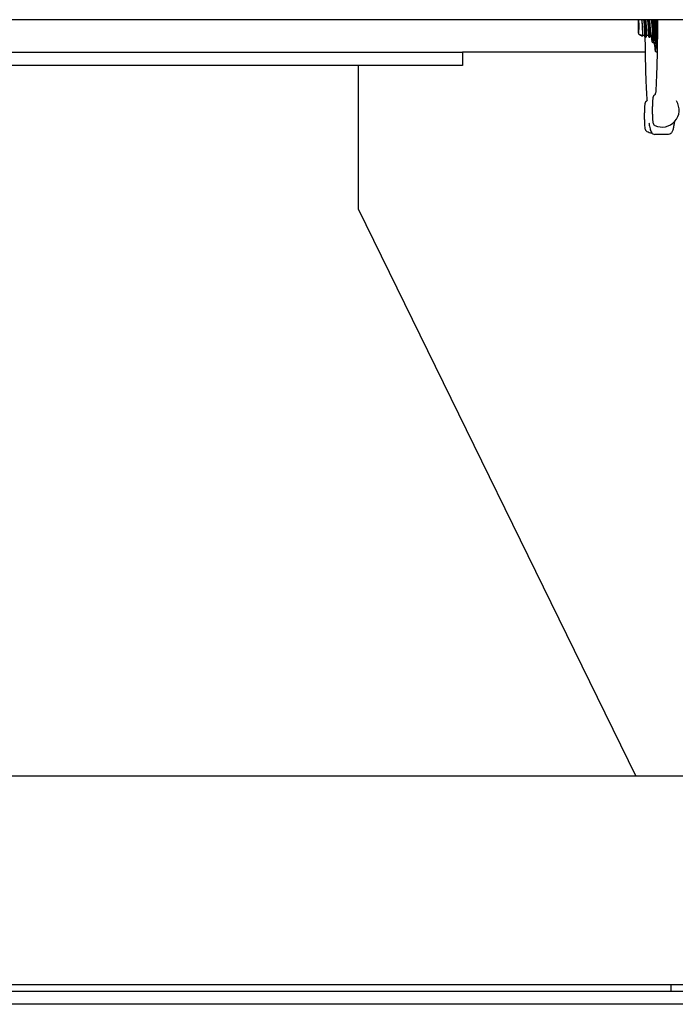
# Model space of a CAD drawing. Header units: inches. Extents: x 5 to 1128, y -85 to 748.
# Tile 590 of 656: x 1031 to 1044, y 336 to 355. Entities that reach past the tile are written whole.
import ezdxf

# ---------------------------------------------------------------- set-up
doc = ezdxf.new("R2010")
doc.units = ezdxf.units.IN
doc.header["$LTSCALE"] = 32
doc.header["$MEASUREMENT"] = 0
doc.layers.add('Visible (ANSI)', color=7, linetype='Continuous', lineweight=30)

msp = doc.modelspace()

# ---------------------------------------------------------------- linework, layer by layer
at = {"layer": 'Visible (ANSI)'}
for p, q in [((1048.36828, 355.10867), (1008.05578, 355.10867)), ((1043.18225, 354.83459), (1043.2198, 354.81377)), ((1043.22018, 354.81367), (1043.22489, 354.81367)), ((1043.22578, 354.81046), (1043.25661, 354.79336)), ((1043.26189, 354.81367), (1043.29888, 354.81367)), ((1043.3233, 354.76492), (1043.31147, 354.76492)), ((1043.33589, 354.81367), (1043.37287, 354.81367)), ((1043.39729, 354.76492), (1043.38546, 354.76492)), ((1043.40988, 354.81367), (1043.44686, 354.81367)), ((1043.44234, 354.6802), (1043.45806, 354.66441)), ((1043.46524, 354.67527), (1043.46012, 354.66536)), ((1008.05578, 354.48367), (1039.80578, 354.48367)), ((1043.30859, 354.48367), (1039.80578, 354.48367)), ((1039.80578, 354.48367), (1039.80578, 354.23367)), ((1043.4938, 354.63992), (1043.49326, 354.63992)), ((1043.50376, 354.51074), (1043.50617, 354.50718)), ((1039.80578, 354.23367), (1008.05578, 354.23367)), ((1037.80578, 354.23367), (1037.80578, 351.48367)), ((1043.75394, 352.90867), (1043.49446, 352.90867)), ((1037.80578, 351.48367), (1043.13231, 340.60867)), ((1048.36828, 340.60867), (1008.05578, 340.60867)), ((1048.36828, 336.60867), (1009.30578, 336.60867)), ((1043.80578, 336.48367), (1043.80578, 336.60867)), ((1009.30578, 336.48367), (1046.80578, 336.48367)), ((1048.36828, 336.23367), (1003.93078, 336.23367))]:
    msp.add_line(p, q, dxfattribs=at)
for centre, end in [((1043.63601, 353.37497), 32.818265), ((1043.48276, 353.25899), 261.815827)]:
    msp.add_arc(centre, 0.325, 244.568479, end, dxfattribs=at)
for centre, major_axis, start_param, end_param in [((1043.18258, 354.98367), (0, -0.14917), 3.71884679, 8.84752382), ((1043.44356, 354.98367), (0, -0.30408), 5.30563756, 8.27761097), ((1043.44356, 354.98367), (0, -0.21875), 5.60250197, 8.46222721), ((1043.50656, 354.98367), (0, -0.34375), 6.05328786, 8.22615017), ((1043.50656, 354.98367), (0, 0.475), 3.97320173, 4.978683), ((1043.30816, 354.98367), (0, -0.21875), 0.28084408, 1.28550842), ((1043.48315, 354.98367), (0, -0.34375), 1.27163406, 1.34061811), ((1043.22018, 354.98367), (0, -0.17), 6.24811891, 6.68414126), ((1043.50656, 354.98367), (0, -0.475), 6.06759684, 7.11479439), ((1043.50656, 354.98367), (0, -0.475), 5.49289444, 6.06759684)]:
    msp.add_ellipse(centre, major_axis=major_axis, ratio=0.06327788, start_param=start_param, end_param=end_param, dxfattribs=at)
for points, knots in [([(1043.24031, 355.10867), (1043.24242, 355.09484), (1043.24436, 355.07856), (1043.24815, 355.03972), (1043.24989, 355.01698), (1043.25284, 354.96998), (1043.254, 354.94617), (1043.25578, 354.9006), (1043.25638, 354.87931), (1043.25711, 354.84214), (1043.25723, 354.82668), (1043.25718, 354.80378), (1043.257, 354.79665), (1043.25673, 354.79363), (1043.25667, 354.79333), (1043.25661, 354.79336)], [-3.7202337, -3.7202337, -3.7202337, -3.7202337, -3.5648477, -3.5648477, -3.38516298, -3.38516298, -3.20331564, -3.20331564, -3.01930614, -3.01930614, -2.83313492, -2.83313492, -2.64480242, -2.64480242, -2.59504576, -2.59504576, -2.59504576, -2.59504576]), ([(1043.24095, 355.10857), (1043.24568, 355.08064), (1043.24978, 355.04187), (1043.25289, 355.00108), (1043.2569, 354.94841), (1043.25925, 354.89367), (1043.26044, 354.85801), (1043.26138, 354.82981), (1043.26164, 354.81407), (1043.26189, 354.81381)], [14.88186273, 14.88186273, 14.88186273, 14.88186273, 15.60534648, 15.60534648, 15.60534648, 16.53982126, 16.53982126, 16.53982126, 17.27875959, 17.27875959, 17.27875959, 17.27875959]), ([(1043.27794, 355.10843), (1043.28048, 355.09365), (1043.28284, 355.07587), (1043.28494, 355.05607), (1043.29004, 355.00816), (1043.29361, 354.94959), (1043.29568, 354.90298), (1043.29776, 354.85637), (1043.29839, 354.82286), (1043.29874, 354.81538), (1043.29878, 354.81443), (1043.29883, 354.8139), (1043.29887, 354.81378)], [14.88186273, 14.88186273, 14.88186273, 14.88186273, 15.26803699, 15.26803699, 15.26803699, 16.20253411, 16.20253411, 16.20253411, 17.13696941, 17.13696941, 17.13696941, 17.25560856, 17.25560856, 17.25560856, 17.25560856]), ([(1043.312, 354.77349), (1043.31195, 354.77977), (1043.31183, 354.78868), (1043.31139, 354.81121), (1043.31107, 354.82466), (1043.30996, 354.86128), (1043.30904, 354.88583), (1043.30652, 354.93841), (1043.30494, 354.96588), (1043.30108, 355.02011), (1043.29884, 355.04634), (1043.29478, 355.08409), (1043.29322, 355.09693), (1043.29157, 355.10867)], [-3.17227783, -3.17227783, -3.17227783, -3.17227783, -3.01866987, -3.01866987, -2.86653152, -2.86653152, -2.65540831, -2.65540831, -2.44714253, -2.44714253, -2.24173481, -2.24173481, -2.12469232, -2.12469232, -2.12469232, -2.12469232]), ([(1043.30974, 355.10867), (1043.31055, 355.10123), (1043.31133, 355.09341), (1043.31431, 355.06091), (1043.31621, 355.03405), (1043.31936, 354.97809), (1043.32057, 354.94952), (1043.32145, 354.92211)], [-0.5023483, -0.5023483, -0.5023483, -0.5023483, -0.430624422, -0.430624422, -0.216390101, -0.216390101, 0, 0, 0, 0]), ([(1043.31495, 355.10866), (1043.31525, 355.10689), (1043.31555, 355.10507), (1043.31585, 355.10321), (1043.32187, 355.06558), (1043.32668, 355.00986), (1043.32983, 354.95755), (1043.33299, 354.90525), (1043.3345, 354.85764), (1043.33519, 354.83308), (1043.33556, 354.82039), (1043.33572, 354.81402), (1043.33589, 354.814)], [21.16504803, 21.16504803, 21.16504803, 21.16504803, 21.21127241, 21.21127241, 21.21127241, 22.14537928, 22.14537928, 22.14537928, 23.07942543, 23.07942543, 23.07942543, 23.5619449, 23.5619449, 23.5619449, 23.5619449]), ([(1043.35193, 355.10851), (1043.35614, 355.0837), (1043.35986, 355.05043), (1043.36281, 355.01459), (1043.36708, 354.96255), (1043.36971, 354.90634), (1043.37109, 354.86765), (1043.37227, 354.83466), (1043.37258, 354.8151), (1043.37286, 354.8138)], [21.16504803, 21.16504803, 21.16504803, 21.16504803, 21.8082248, 21.8082248, 21.8082248, 22.74229285, 22.74229285, 22.74229285, 23.53879387, 23.53879387, 23.53879387, 23.53879387]), ([(1043.37116, 355.10867), (1043.37117, 355.10861), (1043.37118, 355.10855), (1043.37118, 355.10849), (1043.37693, 355.05597), (1043.38112, 354.98701), (1043.38348, 354.92537), (1043.38585, 354.86373), (1043.38641, 354.8106), (1043.38617, 354.78429), (1043.38604, 354.77047), (1043.3857, 354.76419), (1043.38539, 354.7654)], [21.382903, 21.382903, 21.382903, 21.382903, 21.38389434, 21.38389434, 21.38389434, 22.2609286, 22.2609286, 22.2609286, 23.13790935, 23.13790935, 23.13790935, 23.59868559, 23.59868559, 23.59868559, 23.59868559]), ([(1043.39729, 354.76492), (1043.39789, 354.76494), (1043.39845, 354.79377), (1043.39764, 354.84176), (1043.39682, 354.89069), (1043.39453, 354.95863), (1043.39036, 355.02192), (1043.38831, 355.05297), (1043.38581, 355.08261), (1043.38298, 355.10848)], [-29.84513021, -29.84513021, -29.84513021, -29.84513021, -28.98023715, -28.98023715, -28.98023715, -28.09855277, -28.09855277, -28.09855277, -27.6660883, -27.6660883, -27.6660883, -27.6660883]), ([(1043.38893, 355.10846), (1043.39091, 355.097), (1043.39277, 355.08369), (1043.3945, 355.06896), (1043.39984, 355.02319), (1043.40372, 354.96477), (1043.40606, 354.9162), (1043.40839, 354.86764), (1043.40922, 354.83012), (1043.40962, 354.81811), (1043.40972, 354.81516), (1043.4098, 354.81377), (1043.40988, 354.81385)], [27.44823334, 27.44823334, 27.44823334, 27.44823334, 27.74875128, 27.74875128, 27.74875128, 28.68243666, 28.68243666, 28.68243666, 29.6160625, 29.6160625, 29.6160625, 29.84513021, 29.84513021, 29.84513021, 29.84513021]), ([(1043.42594, 355.10867), (1043.43182, 355.07415), (1043.43665, 355.02231), (1043.43994, 354.97159), (1043.44337, 354.91882), (1043.44514, 354.86856), (1043.44598, 354.84018), (1043.44646, 354.82369), (1043.44666, 354.81482), (1043.44685, 354.81403)], [27.44823334, 27.44823334, 27.44823334, 27.44823334, 28.34543418, 28.34543418, 28.34543418, 29.27908149, 29.27908149, 29.27908149, 29.82197918, 29.82197918, 29.82197918, 29.82197918]), ([(1043.44515, 355.10863), (1043.44994, 355.0647), (1043.4537, 355.00954), (1043.45616, 354.95654), (1043.45648, 354.94955), (1043.45678, 354.94262), (1043.45706, 354.93576)], [27.666088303, 27.666088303, 27.666088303, 27.666088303, 28.398678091, 28.398678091, 28.398678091, 28.495254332, 28.495254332, 28.495254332, 28.495254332]), ([(1043.46665, 355.10593), (1043.46812, 355.07474), (1043.46925, 355.04144), (1043.4708, 354.97312), (1043.47122, 354.93857), (1043.47136, 354.86543), (1043.47094, 354.82799), (1043.46926, 354.7616), (1043.46801, 354.73335), (1043.46493, 354.6899), (1043.46313, 354.67521), (1043.46018, 354.66467), (1043.45912, 354.66335), (1043.45806, 354.66441)], [-5.07049148, -5.07049148, -5.07049148, -5.07049148, -4.80924137, -4.80924137, -4.54655725, -4.54655725, -4.23469149, -4.23469149, -3.92084186, -3.92084186, -3.60500863, -3.60500863, -3.43198372, -3.43198372, -3.43198372, -3.43198372]), ([(1043.49984, 354.82782), (1043.4989, 354.86611), (1043.4975, 354.90728), (1043.49357, 354.99241), (1043.49105, 355.0356), (1043.48714, 355.08739), (1043.48627, 355.09817), (1043.48537, 355.10867)], [-1.599233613, -1.599233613, -1.599233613, -1.599233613, -1.279142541, -1.279142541, -0.949966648, -0.949966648, -0.861057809, -0.861057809, -0.861057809, -0.861057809]), ([(1043.50175, 355.10867), (1043.50178, 355.10779), (1043.50181, 355.10692), (1043.50272, 355.08319), (1043.5034, 355.05941), (1043.5047, 354.99196), (1043.5049, 354.94777), (1043.50432, 354.90524)], [-0.526928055, -0.526928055, -0.526928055, -0.526928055, -0.519739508, -0.519739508, -0.332754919, -0.332754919, 0, 0, 0, 0]), ([(1043.54368, 355.10867), (1043.54371, 355.10213), (1043.54373, 355.09558), (1043.54424, 354.96072), (1043.54384, 354.83157), (1043.54127, 354.57773), (1043.5391, 354.45306), (1043.53312, 354.21416), (1043.5293, 354.09994), (1043.52019, 353.88744), (1043.5149, 353.78918), (1043.50902, 353.7013)], [4.375243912, 4.375243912, 4.375243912, 4.375243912, 4.386384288, 4.386384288, 4.604743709, 4.604743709, 4.82310313, 4.82310313, 5.041462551, 5.041462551, 5.259821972, 5.259821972, 5.259821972, 5.259821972]), ([(1043.3233, 354.76503), (1043.32379, 354.7653), (1043.32428, 354.78454), (1043.32395, 354.81907), (1043.3237, 354.84628), (1043.32294, 354.88247), (1043.32145, 354.92211)], [-23.5619449, -23.5619449, -23.5619449, -23.5619449, -22.84293399, -22.84293399, -22.84293399, -22.27643648, -22.27643648, -22.27643648, -22.27643648]), ([(1043.50393, 354.88236), (1043.50433, 354.79672), (1043.50252, 354.72243), (1043.49959, 354.68029), (1043.49775, 354.6538), (1043.49548, 354.64022), (1043.49322, 354.64021)], [5.01155125, 5.01155125, 5.01155125, 5.01155125, 5.79365477, 5.79365477, 5.79365477, 6.28532739, 6.28532739, 6.28532739, 6.28532739]), ([(1043.4938, 354.64005), (1043.4967, 354.64032), (1043.4996, 354.66348), (1043.50162, 354.70618), (1043.50389, 354.75415), (1043.50503, 354.82612), (1043.50432, 354.90524)], [-12.56637061, -12.56637061, -12.56637061, -12.56637061, -11.93502029, -11.93502029, -11.93502029, -11.2257525, -11.2257525, -11.2257525, -11.2257525]), ([(1043.50393, 354.88236), (1043.50329, 354.85162), (1043.50227, 354.8302), (1043.50137, 354.81921), (1043.50115, 354.81726), (1043.50091, 354.81612), (1043.50086, 354.81591), (1043.50078, 354.81574), (1043.50076, 354.8157), (1043.50072, 354.81567), (1043.50071, 354.81566), (1043.50069, 354.81565), (1043.50068, 354.81565), (1043.50067, 354.81565), (1043.50066, 354.81566), (1043.50064, 354.81567), (1043.50063, 354.81567), (1043.50061, 354.8157), (1043.5006, 354.81571), (1043.50056, 354.81579), (1043.50053, 354.81588), (1043.50019, 354.81725), (1043.49999, 354.82173), (1043.49984, 354.82782)], [-0.32425255, -0.32425255, -0.32425255, -0.32425255, -0.134343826, -0.134343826, -0.075534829, -0.075534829, -0.064064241, -0.064064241, -0.060729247, -0.060729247, -0.059325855, -0.059325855, -0.058506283, -0.058506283, -0.057804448, -0.057804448, -0.056992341, -0.056992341, -0.055693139, -0.055693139, -0.051009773, -0.051009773, 0, 0, 0, 0]), ([(1043.22578, 354.81046), (1043.22574, 354.81048), (1043.2257, 354.81056), (1043.22529, 354.81194), (1043.2249, 354.81751), (1043.22438, 354.82715)], [-0.191439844, -0.191439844, -0.191439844, -0.191439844, -0.171061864, -0.171061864, 0, 0, 0, 0]), ([(1043.3052, 354.78919), (1043.30591, 354.67355), (1043.30726, 354.55887), (1043.31131, 354.32697), (1043.31411, 354.21014), (1043.32102, 353.98653), (1043.32513, 353.87976), (1043.33357, 353.70058), (1043.33766, 353.62564), (1043.34209, 353.55576)], [5.075288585, 5.075288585, 5.075288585, 5.075288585, 5.248142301, 5.248142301, 5.433131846, 5.433131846, 5.618121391, 5.618121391, 5.764729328, 5.764729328, 5.764729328, 5.764729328]), ([(1043.46855, 354.67699), (1043.46721, 354.67699), (1043.46613, 354.67628), (1043.4653, 354.67547), (1043.46524, 354.67528), (1043.46524, 354.67527)], [0, 0, 0, 0, 0.0301459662, 0.0301459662, 0.0586303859, 0.0586303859, 0.0586303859, 0.0586303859]), ([(1043.47187, 354.67527), (1043.47187, 354.67528), (1043.47181, 354.67547), (1043.47096, 354.67629), (1043.46988, 354.67699), (1043.46855, 354.67699)], [0, 0, 0, 0, 0.0288458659, 0.0288458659, 0.0586323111, 0.0586323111, 0.0586323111, 0.0586323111]), ([(1043.51631, 354.67635), (1043.51602, 354.67618), (1043.5158, 354.676), (1043.51525, 354.67547), (1043.51519, 354.67528), (1043.51519, 354.67527)], [0.0198052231, 0.0198052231, 0.0198052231, 0.0198052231, 0.0301459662, 0.0301459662, 0.0586303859, 0.0586303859, 0.0586303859, 0.0586303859]), ([(1043.49323, 354.63992), (1043.49167, 354.64), (1043.49042, 354.6408), (1043.48899, 354.64219), (1043.48862, 354.64284), (1043.48829, 354.64346)], [0, 0, 0, 0, 0.0328860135, 0.0328860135, 0.0663380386, 0.0663380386, 0.0663380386, 0.0663380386]), ([(1043.49876, 354.64346), (1043.49845, 354.64285), (1043.49808, 354.64222), (1043.49668, 354.64083), (1043.49542, 354.64), (1043.49383, 354.63992)], [0, 0, 0, 0, 0.0328427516, 0.0328427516, 0.0663349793, 0.0663349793, 0.0663349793, 0.0663349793]), ([(1043.33348, 353.54827), (1043.32809, 353.54442), (1043.32443, 353.54064), (1043.31803, 353.53308), (1043.31586, 353.52955), (1043.31192, 353.52249), (1043.31062, 353.51934), (1043.30761, 353.5114), (1043.30661, 353.50752), (1043.30442, 353.4982), (1043.30352, 353.493), (1043.30185, 353.48166), (1043.30112, 353.47559), (1043.29975, 353.46234), (1043.29912, 353.45517), (1043.29825, 353.44376), (1043.29798, 353.43994), (1043.29771, 353.43601)], [3.453057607, 3.453057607, 3.453057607, 3.453057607, 3.482548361, 3.482548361, 3.520951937, 3.520951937, 3.573087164, 3.573087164, 3.67099282, 3.67099282, 3.814102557, 3.814102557, 3.957212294, 3.957212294, 4.100322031, 4.100322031, 4.168606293, 4.168606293, 4.168606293, 4.168606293]), ([(1043.35357, 353.57425), (1043.35357, 353.57425), (1043.35353, 353.5741), (1043.35326, 353.5733), (1043.35298, 353.57248), (1043.35201, 353.57023), (1043.3515, 353.56911), (1043.34955, 353.56547), (1043.34787, 353.56251), (1043.34206, 353.55554), (1043.3387, 353.55199), (1043.33348, 353.54827)], [2.655638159, 2.655638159, 2.655638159, 2.655638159, 2.687017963, 2.687017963, 2.729576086, 2.729576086, 2.757375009, 2.757375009, 2.799562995, 2.799562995, 2.8301277, 2.8301277, 2.8301277, 2.8301277]), ([(1043.46186, 353.62991), (1043.46026, 353.62524), (1043.45944, 353.62176), (1043.45698, 353.61055), (1043.45598, 353.60338), (1043.45395, 353.58673), (1043.45304, 353.5775), (1043.45138, 353.55695), (1043.45062, 353.54567), (1043.44926, 353.52135), (1043.44866, 353.50832), (1043.44785, 353.48651), (1043.44758, 353.47829), (1043.44736, 353.46984)], [-1.57079633, -1.57079633, -1.57079633, -1.57079633, -1.03268823, -1.03268823, 0.22394883, 0.22394883, 1.4805859, 1.4805859, 2.73722296, 2.73722296, 3.99386002, 3.99386002, 4.71238898, 4.71238898, 4.71238898, 4.71238898]), ([(1043.48673, 353.66425), (1043.4817, 353.66066), (1043.47818, 353.65712), (1043.47276, 353.65089), (1043.47086, 353.64815), (1043.46781, 353.64332), (1043.46669, 353.64121), (1043.46482, 353.63743), (1043.46409, 353.63575), (1043.46284, 353.63265), (1043.46232, 353.63124), (1043.46186, 353.62991)], [3.453057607, 3.453057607, 3.453057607, 3.453057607, 3.480564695, 3.480564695, 3.508071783, 3.508071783, 3.535578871, 3.535578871, 3.563085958, 3.563085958, 3.590593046, 3.590593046, 3.590593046, 3.590593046]), ([(1043.5066, 353.68954), (1043.50647, 353.68918), (1043.50629, 353.68866), (1043.5057, 353.68721), (1043.5053, 353.68627), (1043.5041, 353.68384), (1043.50331, 353.68234), (1043.50093, 353.67857), (1043.49936, 353.67629), (1043.49461, 353.67083), (1043.49143, 353.6676), (1043.48673, 353.66425)], [2.692592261, 2.692592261, 2.692592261, 2.692592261, 2.720099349, 2.720099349, 2.747606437, 2.747606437, 2.775113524, 2.775113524, 2.802620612, 2.802620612, 2.8301277, 2.8301277, 2.8301277, 2.8301277]), ([(1043.5066, 353.68954), (1043.50694, 353.69054), (1043.50723, 353.6915), (1043.50774, 353.69336), (1043.50796, 353.69425), (1043.50832, 353.69593), (1043.50846, 353.69672), (1043.5087, 353.69821), (1043.50879, 353.69891), (1043.50893, 353.70019), (1043.50898, 353.70077), (1043.50902, 353.7013)], [0, 0, 0, 0, 0.0109764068, 0.0109764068, 0.0219528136, 0.0219528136, 0.0329292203, 0.0329292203, 0.0439056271, 0.0439056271, 0.0548820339, 0.0548820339, 0.0548820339, 0.0548820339]), ([(1043.29583, 353.39943), (1043.29483, 353.37732), (1043.29408, 353.35278), (1043.29313, 353.30179), (1043.29293, 353.27541), (1043.29306, 353.22306), (1043.2934, 353.1971), (1043.29459, 353.14794), (1043.29545, 353.12476), (1043.29765, 353.08291), (1043.29899, 353.06446), (1043.30251, 353.03102), (1043.30055, 353.02334), (1043.31203, 352.99704), (1043.31323, 352.99453), (1043.31739, 352.98745), (1043.32063, 352.98233), (1043.33124, 352.97262), (1043.33632, 352.96876), (1043.3432, 352.96548)], [4.3596113, 4.3596113, 4.3596113, 4.3596113, 4.69285931, 4.69285931, 5.01935602, 5.01935602, 5.34469216, 5.34469216, 5.67205984, 5.67205984, 6.00872233, 6.00872233, 6.4055427, 6.4055427, 6.44225874, 6.44225874, 6.49163217, 6.49163217, 6.51941098, 6.51941098, 6.51941098, 6.51941098]), ([(1043.29771, 353.43601), (1043.29756, 353.43373), (1043.29742, 353.43139), (1043.29714, 353.42662), (1043.29701, 353.42419), (1043.29675, 353.41928), (1043.29663, 353.41681), (1043.29639, 353.41184), (1043.29628, 353.40935), (1043.29605, 353.40438), (1043.29594, 353.4019), (1043.29583, 353.39943)], [-1.57079633, -1.57079633, -1.57079633, -1.57079633, -0.31415927, -0.31415927, 0.9424778, 0.9424778, 2.19911486, 2.19911486, 3.45575192, 3.45575192, 4.71238898, 4.71238898, 4.71238898, 4.71238898]), ([(1043.44736, 353.46984), (1043.44702, 353.45716), (1043.44674, 353.44405), (1043.44635, 353.41733), (1043.44622, 353.40371), (1043.44611, 353.37634), (1043.44613, 353.36258), (1043.44632, 353.33531), (1043.44648, 353.32179), (1043.44696, 353.29537), (1043.44727, 353.28245), (1043.44764, 353.27001)], [4.577547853, 4.577547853, 4.577547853, 4.577547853, 4.747086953, 4.747086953, 4.916626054, 4.916626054, 5.086165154, 5.086165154, 5.255704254, 5.255704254, 5.425243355, 5.425243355, 5.425243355, 5.425243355]), ([(1043.44764, 353.27001), (1043.44773, 353.26717), (1043.44782, 353.26436), (1043.44802, 353.25886), (1043.44812, 353.25617), (1043.44834, 353.25088), (1043.44845, 353.24829), (1043.44867, 353.2432), (1043.44879, 353.2407), (1043.44902, 353.23575), (1043.44913, 353.23331), (1043.44925, 353.23088)], [-1.57079633, -1.57079633, -1.57079633, -1.57079633, -0.31415927, -0.31415927, 0.9424778, 0.9424778, 2.19911486, 2.19911486, 3.45575192, 3.45575192, 4.71238898, 4.71238898, 4.71238898, 4.71238898]), ([(1043.44925, 353.23088), (1043.4498, 353.21903), (1043.45043, 353.20791), (1043.45181, 353.18738), (1043.45257, 353.17797), (1043.45425, 353.16091), (1043.45516, 353.15329), (1043.45731, 353.13923), (1043.45836, 353.1331), (1043.46182, 353.12142), (1043.4631, 353.11715), (1043.46869, 353.10646), (1043.47152, 353.10128), (1043.48224, 353.09037), (1043.48795, 353.08551), (1043.49645, 353.08147)], [5.616248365, 5.616248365, 5.616248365, 5.616248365, 5.796880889, 5.796880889, 5.977513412, 5.977513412, 6.158145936, 6.158145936, 6.338778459, 6.338778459, 6.429094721, 6.429094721, 6.48511744, 6.48511744, 6.519410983, 6.519410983, 6.519410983, 6.519410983]), ([(1043.38134, 353.13246), (1043.38465, 353.10944), (1043.38805, 353.08842), (1043.39506, 353.05029), (1043.39867, 353.0332), (1043.40631, 353.00256), (1043.41029, 352.98906), (1043.41971, 352.96416), (1043.42459, 352.95281), (1043.44383, 352.92756), (1043.46366, 352.90867), (1043.49446, 352.90867)], [6.13527112, 6.13527112, 6.13527112, 6.13527112, 6.218115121, 6.218115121, 6.300959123, 6.300959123, 6.383803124, 6.383803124, 6.466647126, 6.466647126, 6.549491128, 6.549491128, 6.549491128, 6.549491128]), ([(1043.86933, 353.14873), (1043.86581, 353.12298), (1043.8622, 353.09954), (1043.85365, 353.05113), (1043.84869, 353.02774), (1043.83778, 352.98746), (1043.83241, 352.97091), (1043.81875, 352.94603), (1043.81337, 352.93739), (1043.79312, 352.91901), (1043.77526, 352.90867), (1043.75394, 352.90867)], [5.583525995, 5.583525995, 5.583525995, 5.583525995, 5.672630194, 5.672630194, 5.787379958, 5.787379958, 5.902129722, 5.902129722, 5.959504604, 5.959504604, 6.016879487, 6.016879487, 6.016879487, 6.016879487])]:
    msp.add_open_spline(points, degree=3, knots=knots, dxfattribs=at)
for points in [[(1043.46652, 355.10867), (1043.46656, 355.10776), (1043.46661, 355.10685), (1043.46665, 355.10593)], [(1043.22438, 354.82715), (1043.22461, 354.8188), (1043.22475, 354.81445), (1043.22488, 354.81402)], [(1043.22563, 354.81079), (1043.22538, 354.81176), (1043.22513, 354.81274), (1043.22487, 354.81372)], [(1043.26191, 354.81367), (1043.26016, 354.80694), (1043.25842, 354.80021), (1043.25668, 354.79348)], [(1043.3114, 354.76507), (1043.30725, 354.78128), (1043.30308, 354.79749), (1043.29887, 354.81372)], [(1043.312, 354.77349), (1043.31184, 354.76707), (1043.31162, 354.76442), (1043.3114, 354.76535)], [(1043.3359, 354.81367), (1043.33169, 354.79746), (1043.32752, 354.78126), (1043.32338, 354.76507)], [(1043.38539, 354.76507), (1043.38124, 354.78128), (1043.37707, 354.79749), (1043.37286, 354.81372)], [(1043.40989, 354.81367), (1043.40568, 354.79746), (1043.40152, 354.78126), (1043.39737, 354.76507)], [(1043.45089, 354.79811), (1043.44955, 354.80331), (1043.4482, 354.80851), (1043.44685, 354.81372)], [(1043.48829, 354.64346), (1043.48282, 354.65406), (1043.47735, 354.66467), (1043.47187, 354.67527)], [(1043.51519, 354.67527), (1043.50971, 354.66467), (1043.50424, 354.65406), (1043.49876, 354.64346)]]:
    msp.add_open_spline(points, degree=3, dxfattribs=at)
for points, weights in [([(1043.53587, 355.10867), (1043.53772, 355.07175), (1043.54391, 355.03408)], [1.00530855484, 1.01488804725, 1.01775398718]), ([(1043.52878, 354.66367), (1043.52538, 354.60487), (1043.54042, 354.54268)], [1, 1.02339319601, 1.01794993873]), ([(1043.54296, 354.74853), (1043.53119, 354.7055), (1043.52878, 354.66367)], [1.01866201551, 1.01653086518, 1]), ([(1043.53927, 354.47731), (1043.5159, 354.49279), (1043.50617, 354.50718)], [1.01462295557, 1.02403275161, 1.01310843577])]:
    msp.add_rational_spline(points, weights, degree=2, dxfattribs=at)

doc.saveas('drawing.dxf')
